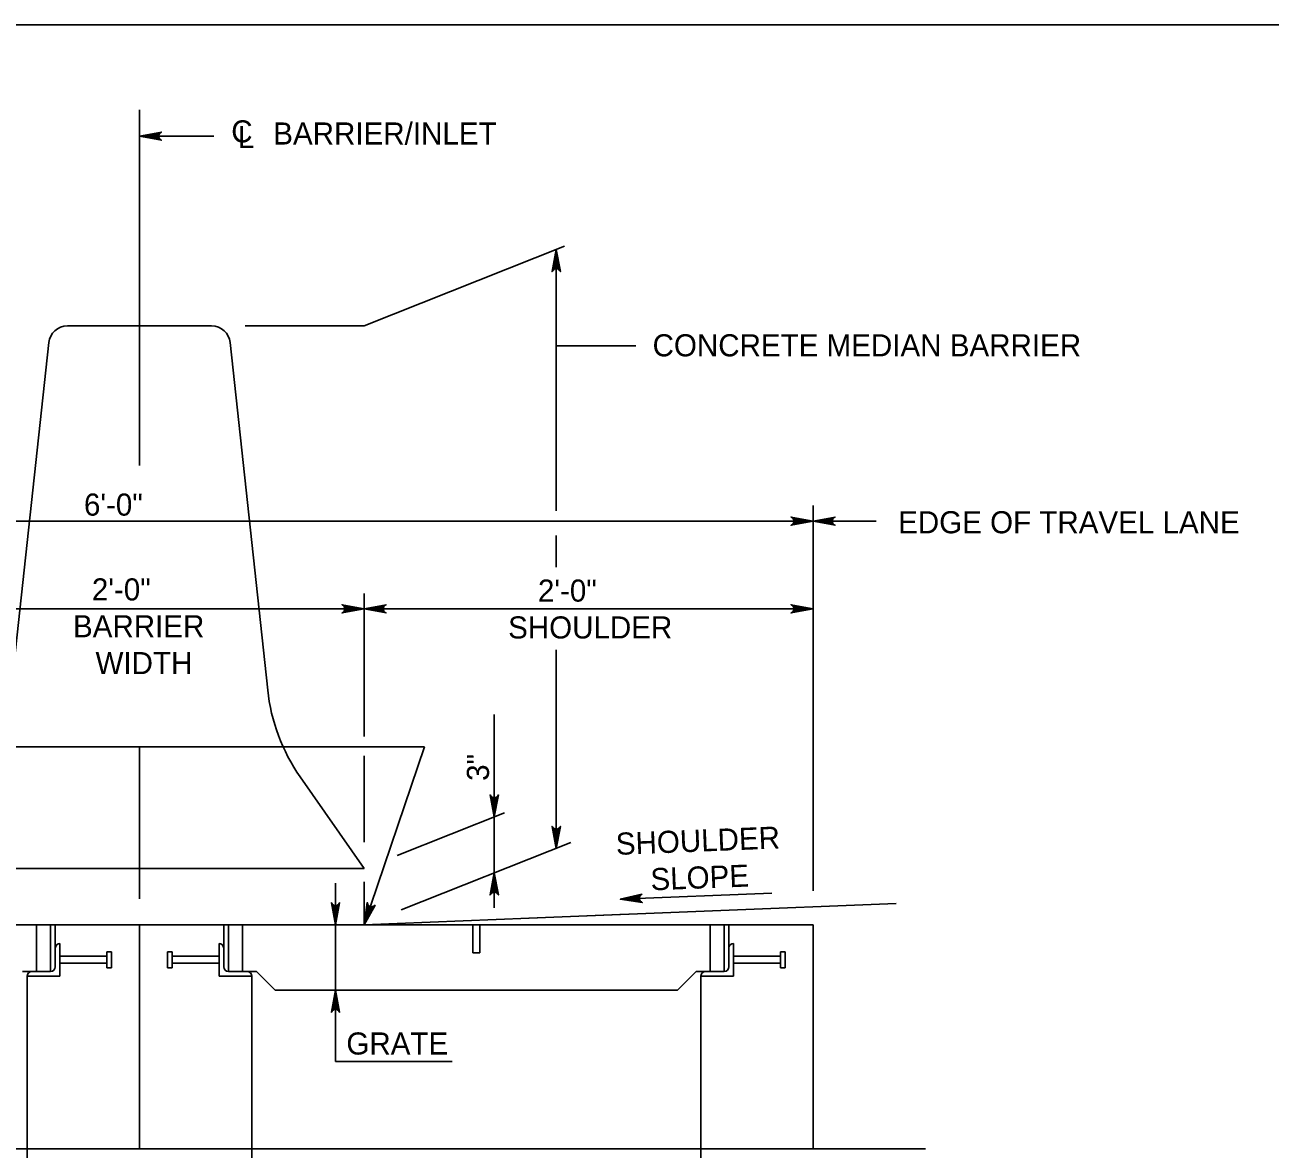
# Model space of a CAD drawing. Extents: x 2087776 to 2104538, y 970919 to 982612.
# Drawn here: x 2092310 to 2092865, y 974267 to 974768 of the extents above; entities that cross this region are included whole.
import ezdxf

# ---------------------------------------------------------------- set-up
doc = ezdxf.new("R2010")
doc.units = 0
doc.layers.add('1', color=7, linetype='Continuous')

msp = doc.modelspace()

# ---------------------------------------------------------------- linework, layer by layer
at = {"layer": '1'}
for p, q in [((2092361.37, 974571.53), (2092361.37, 974729.95)), ((2092361.37, 974718.2), (2092394.5, 974718.2)), ((2092461.37, 974633.7), (2092550.71, 974669.2)), ((2092546.98, 974551.4), (2092546.98, 974667.72)), ((2092329.27, 974633.7), (2092393.47, 974633.7)), ((2092408.36, 974633.7), (2092461.37, 974633.7)), ((2092304.28, 974471.55), (2092320.98, 974626.26)), ((2092401.75, 974626.26), (2092418.45, 974471.55)), ((2092546.98, 974624.78), (2092582.49, 974624.78)), ((2092661.37, 974382.17), (2092661.37, 974553.75)), ((2092061.37, 974546.75), (2092661.37, 974546.75)), ((2092661.37, 974546.75), (2092689.45, 974546.75)), ((2092546.98, 974526.25), (2092546.98, 974540.44)), ((2092461.37, 974450.82), (2092461.37, 974514.52)), ((2092261.37, 974507.71), (2092461.37, 974507.71)), ((2092661.37, 974507.71), (2092461.37, 974507.71)), ((2092546.98, 974401.05), (2092546.98, 974489.43)), ((2092519.36, 974374.58), (2092519.36, 974460.65)), ((2092209.02, 974446.3), (2092488.36, 974446.3)), ((2092361.37, 974378.55), (2092361.37, 974446.24)), ((2092488.36, 974446.3), (2092461.37, 974367.03)), ((2092461.37, 974403.8), (2092461.37, 974442.29)), ((2092432.92, 974432.87), (2092461.37, 974392.03)), ((2092476.08, 974397.88), (2092523.9, 974416.88)), ((2092477.95, 974373.62), (2092553.5, 974403.64)), ((2092461.37, 974392.03), (2092261.37, 974392.03)), ((2092448.66, 974385.6), (2092448.66, 974306.13)), ((2092461.37, 974367.03), (2092461.37, 974386.09)), ((2092575.46, 974378.37), (2092643.05, 974381.08)), ((2092534.69, 974369.96), (2092698.36, 974376.51)), ((2092461.37, 974367.03), (2092579.05, 974371.74)), ((2092361.37, 974367.03), (2092061.37, 974367.03)), ((2092315.54, 974367.03), (2092315.54, 974346.19)), ((2092321.79, 974367.03), (2092321.79, 974346.19)), ((2092323.87, 974367.03), (2092323.87, 974356.61)), ((2092361.37, 974367.03), (2092361.37, 974267.2)), ((2092361.37, 974367.03), (2092361.37, 974267.2)), ((2092661.37, 974367.03), (2092361.37, 974367.03)), ((2092398.87, 974367.03), (2092398.87, 974356.61)), ((2092400.95, 974367.03), (2092400.95, 974346.19)), ((2092407.2, 974367.03), (2092407.2, 974346.19)), ((2092448.87, 974367.03), (2092461.37, 974367.03)), ((2092509.81, 974367.03), (2092509.81, 974354.53)), ((2092512.93, 974367.03), (2092512.93, 974354.53)), ((2092615.54, 974367.03), (2092615.54, 974346.19)), ((2092621.79, 974367.03), (2092621.79, 974346.19)), ((2092623.87, 974367.03), (2092623.87, 974356.61)), ((2092661.37, 974367.03), (2092661.37, 974267.2)), ((2092325.95, 974344.12), (2092325.95, 974358.7)), ((2092396.78, 974344.12), (2092396.78, 974358.7)), ((2092625.95, 974344.12), (2092625.95, 974358.7)), ((2092323.87, 974356.61), (2092323.87, 974348.28)), ((2092325.95, 974352.97), (2092346.87, 974352.97)), ((2092346.87, 974347.85), (2092346.87, 974354.97)), ((2092346.87, 974354.97), (2092348.87, 974354.97)), ((2092348.87, 974347.85), (2092348.87, 974354.97)), ((2092373.87, 974347.85), (2092373.87, 974354.97)), ((2092375.87, 974354.97), (2092373.87, 974354.97)), ((2092375.87, 974347.85), (2092375.87, 974354.97)), ((2092396.78, 974352.97), (2092375.87, 974352.97)), ((2092398.87, 974356.61), (2092398.87, 974348.28)), ((2092512.93, 974354.53), (2092509.81, 974354.53)), ((2092623.87, 974356.61), (2092623.87, 974348.28)), ((2092625.95, 974352.97), (2092646.87, 974352.97)), ((2092646.87, 974347.85), (2092646.87, 974354.97)), ((2092646.87, 974354.97), (2092648.87, 974354.97)), ((2092648.87, 974347.85), (2092648.87, 974354.97)), ((2092325.95, 974349.85), (2092346.87, 974349.85)), ((2092346.87, 974347.85), (2092348.87, 974347.85)), ((2092375.87, 974347.85), (2092373.87, 974347.85)), ((2092396.78, 974349.85), (2092375.87, 974349.85)), ((2092625.95, 974349.85), (2092646.87, 974349.85)), ((2092646.87, 974347.85), (2092648.87, 974347.85)), ((2092313.45, 974346.19), (2092309.29, 974346.19)), ((2092311.36, 974344.12), (2092325.95, 974344.12)), ((2092311.37, 974344.12), (2092311.37, 974267.2)), ((2092321.78, 974346.2), (2092313.45, 974346.2)), ((2092411.37, 974344.12), (2092396.78, 974344.12)), ((2092400.95, 974346.2), (2092409.29, 974346.2)), ((2092413.45, 974346.19), (2092409.29, 974346.19)), ((2092411.37, 974344.12), (2092411.37, 974267.2)), ((2092413.45, 974346.19), (2092421.78, 974337.86)), ((2092609.29, 974346.19), (2092600.96, 974337.86)), ((2092613.45, 974346.19), (2092609.29, 974346.19)), ((2092611.36, 974344.12), (2092625.95, 974344.12)), ((2092611.37, 974344.12), (2092611.37, 974267.2)), ((2092621.78, 974346.2), (2092613.45, 974346.2)), ((2092600.96, 974337.86), (2092421.78, 974337.86)), ((2092448.66, 974306.13), (2092500.6, 974306.13)), ((2092711.37, 974267.2), (2092011.37, 974267.2)), ((2092311.37, 974267.2), (2092311.37, 974200.53)), ((2092411.37, 974267.2), (2092411.37, 974200.53)), ((2092611.37, 974267.2), (2092611.37, 974200.53))]:
    msp.add_line(p, q, dxfattribs=at)
for points in [[(2093241.55, 972917.37), (2093241.55, 974767.76), (2090662.81, 974767.76), (2090662.81, 972917.37), (2093241.55, 972917.37), (2093241.55, 973003.85), (2092585.39, 973003.85), (2092585.39, 973216.04), (2093241.55, 973216.04), (2093241.55, 973311.07), (2092585.39, 973311.07), (2092585.39, 972917.37), (2092843.92, 972917.37), (2092843.92, 973003.85), (2092843.92, 972917.37), (2093096.55, 972917.37), (2093096.55, 973003.85), (2093096.55, 972963.44), (2093241.55, 972963.44)], [(2092361.37, 974718.2), (2092371.15, 974720.04), (2092370.77, 974719.77), (2092370.4, 974719.51), (2092370.2, 974719.19), (2092370.01, 974718.86), (2092369.95, 974718.53), (2092369.9, 974718.2), (2092369.95, 974717.87), (2092370.01, 974717.55), (2092370.2, 974717.22), (2092370.4, 974716.89), (2092370.77, 974716.63), (2092371.15, 974716.37), (2092361.37, 974718.2), (2092370.77, 974716.63), (2092370.4, 974716.89), (2092361.37, 974718.2), (2092370.2, 974717.22), (2092370.01, 974717.55), (2092361.37, 974718.2), (2092369.95, 974717.87), (2092369.9, 974718.2), (2092361.37, 974718.2), (2092369.95, 974718.53), (2092370.01, 974718.86), (2092361.37, 974718.2), (2092370.2, 974719.19), (2092370.4, 974719.51), (2092361.37, 974718.2), (2092370.77, 974719.77)], [(2092546.98, 974667.72), (2092548.81, 974657.93), (2092548.55, 974658.31), (2092548.29, 974658.68), (2092547.96, 974658.88), (2092547.63, 974659.07), (2092547.3, 974659.13), (2092546.98, 974659.19), (2092546.65, 974659.13), (2092546.32, 974659.07), (2092545.99, 974658.88), (2092545.66, 974658.68), (2092545.4, 974658.31), (2092545.14, 974657.93), (2092546.98, 974667.72), (2092545.4, 974658.31), (2092545.66, 974658.68), (2092546.98, 974667.72), (2092545.99, 974658.88), (2092546.32, 974659.07), (2092546.98, 974667.72), (2092546.65, 974659.13), (2092546.98, 974659.19), (2092546.98, 974667.72), (2092547.3, 974659.13), (2092547.63, 974659.07), (2092546.98, 974667.72), (2092547.96, 974658.88), (2092548.29, 974658.68), (2092546.98, 974667.72), (2092548.55, 974658.31)], [(2092661.37, 974546.75), (2092651.58, 974548.58), (2092651.96, 974548.32), (2092652.33, 974548.06), (2092652.53, 974547.73), (2092652.72, 974547.4), (2092652.78, 974547.07), (2092652.84, 974546.75), (2092652.78, 974546.42), (2092652.72, 974546.09), (2092652.53, 974545.76), (2092652.33, 974545.43), (2092651.96, 974545.17), (2092651.58, 974544.91), (2092661.37, 974546.75), (2092651.96, 974545.17), (2092652.33, 974545.43), (2092661.37, 974546.75), (2092652.53, 974545.76), (2092652.72, 974546.09), (2092661.37, 974546.75), (2092652.78, 974546.42), (2092652.84, 974546.75), (2092661.37, 974546.75), (2092652.78, 974547.07), (2092652.72, 974547.4), (2092661.37, 974546.75), (2092652.53, 974547.73), (2092652.33, 974548.06), (2092661.37, 974546.75), (2092651.96, 974548.32)], [(2092661.37, 974546.75), (2092671.15, 974548.58), (2092670.77, 974548.32), (2092670.4, 974548.06), (2092670.2, 974547.73), (2092670.01, 974547.4), (2092669.95, 974547.07), (2092669.9, 974546.75), (2092669.95, 974546.42), (2092670.01, 974546.09), (2092670.2, 974545.76), (2092670.4, 974545.43), (2092670.77, 974545.17), (2092671.15, 974544.91), (2092661.37, 974546.75), (2092670.77, 974545.17), (2092670.4, 974545.43), (2092661.37, 974546.75), (2092670.2, 974545.76), (2092670.01, 974546.09), (2092661.37, 974546.75), (2092669.95, 974546.42), (2092669.9, 974546.75), (2092661.37, 974546.75), (2092669.95, 974547.07), (2092670.01, 974547.4), (2092661.37, 974546.75), (2092670.2, 974547.73), (2092670.4, 974548.06), (2092661.37, 974546.75), (2092670.77, 974548.32)], [(2092461.37, 974507.71), (2092451.58, 974505.88), (2092451.96, 974506.14), (2092452.33, 974506.4), (2092452.53, 974506.73), (2092452.72, 974507.05), (2092452.78, 974507.38), (2092452.84, 974507.71), (2092452.78, 974508.04), (2092452.72, 974508.37), (2092452.53, 974508.69), (2092452.33, 974509.02), (2092451.96, 974509.28), (2092451.58, 974509.55), (2092461.37, 974507.71), (2092451.96, 974509.28), (2092452.33, 974509.02), (2092461.37, 974507.71), (2092452.53, 974508.69), (2092452.72, 974508.37), (2092461.37, 974507.71), (2092452.78, 974508.04), (2092452.84, 974507.71), (2092461.37, 974507.71), (2092452.78, 974507.38), (2092452.72, 974507.05), (2092461.37, 974507.71), (2092452.53, 974506.73), (2092452.33, 974506.4), (2092461.37, 974507.71), (2092451.96, 974506.14)], [(2092461.37, 974507.71), (2092471.15, 974505.88), (2092470.77, 974506.14), (2092470.4, 974506.4), (2092470.2, 974506.73), (2092470.01, 974507.05), (2092469.95, 974507.38), (2092469.9, 974507.71), (2092469.95, 974508.04), (2092470.01, 974508.37), (2092470.2, 974508.69), (2092470.4, 974509.02), (2092470.77, 974509.28), (2092471.15, 974509.55), (2092461.37, 974507.71), (2092470.77, 974509.28), (2092470.4, 974509.02), (2092461.37, 974507.71), (2092470.2, 974508.69), (2092470.01, 974508.37), (2092461.37, 974507.71), (2092469.95, 974508.04), (2092469.9, 974507.71), (2092461.37, 974507.71), (2092469.95, 974507.38), (2092470.01, 974507.05), (2092461.37, 974507.71), (2092470.2, 974506.73), (2092470.4, 974506.4), (2092461.37, 974507.71), (2092470.77, 974506.14)], [(2092661.37, 974507.71), (2092651.58, 974509.55), (2092651.96, 974509.28), (2092652.33, 974509.02), (2092652.53, 974508.69), (2092652.72, 974508.37), (2092652.78, 974508.04), (2092652.84, 974507.71), (2092652.78, 974507.38), (2092652.72, 974507.05), (2092652.53, 974506.73), (2092652.33, 974506.4), (2092651.96, 974506.14), (2092651.58, 974505.88), (2092661.37, 974507.71), (2092651.96, 974506.14), (2092652.33, 974506.4), (2092661.37, 974507.71), (2092652.53, 974506.73), (2092652.72, 974507.05), (2092661.37, 974507.71), (2092652.78, 974507.38), (2092652.84, 974507.71), (2092661.37, 974507.71), (2092652.78, 974508.04), (2092652.72, 974508.37), (2092661.37, 974507.71), (2092652.53, 974508.69), (2092652.33, 974509.02), (2092661.37, 974507.71), (2092651.96, 974509.28)], [(2092519.36, 974415.08), (2092517.53, 974424.86), (2092517.79, 974424.48), (2092518.05, 974424.11), (2092518.38, 974423.91), (2092518.71, 974423.72), (2092519.04, 974423.66), (2092519.36, 974423.61), (2092519.69, 974423.66), (2092520.02, 974423.72), (2092520.35, 974423.91), (2092520.68, 974424.11), (2092520.94, 974424.48), (2092521.2, 974424.86), (2092519.36, 974415.08), (2092520.94, 974424.48), (2092520.68, 974424.11), (2092519.36, 974415.08), (2092520.35, 974423.91), (2092520.02, 974423.72), (2092519.36, 974415.08), (2092519.69, 974423.66), (2092519.36, 974423.61), (2092519.36, 974415.08), (2092519.04, 974423.66), (2092518.71, 974423.72), (2092519.36, 974415.08), (2092518.38, 974423.91), (2092518.05, 974424.11), (2092519.36, 974415.08), (2092517.79, 974424.48)], [(2092546.98, 974401.05), (2092545.14, 974410.83), (2092545.4, 974410.45), (2092545.66, 974410.08), (2092545.99, 974409.88), (2092546.32, 974409.69), (2092546.65, 974409.63), (2092546.98, 974409.58), (2092547.3, 974409.63), (2092547.63, 974409.69), (2092547.96, 974409.88), (2092548.29, 974410.08), (2092548.55, 974410.45), (2092548.81, 974410.83), (2092546.98, 974401.05), (2092548.55, 974410.45), (2092548.29, 974410.08), (2092546.98, 974401.05), (2092547.96, 974409.88), (2092547.63, 974409.69), (2092546.98, 974401.05), (2092547.3, 974409.63), (2092546.98, 974409.58), (2092546.98, 974401.05), (2092546.65, 974409.63), (2092546.32, 974409.69), (2092546.98, 974401.05), (2092545.99, 974409.88), (2092545.66, 974410.08), (2092546.98, 974401.05), (2092545.4, 974410.45)], [(2092519.36, 974390.08), (2092521.2, 974380.29), (2092520.94, 974380.67), (2092520.68, 974381.04), (2092520.35, 974381.24), (2092520.02, 974381.43), (2092519.69, 974381.49), (2092519.36, 974381.55), (2092519.04, 974381.49), (2092518.71, 974381.43), (2092518.38, 974381.24), (2092518.05, 974381.04), (2092517.79, 974380.67), (2092517.53, 974380.29), (2092519.36, 974390.08), (2092517.79, 974380.67), (2092518.05, 974381.04), (2092519.36, 974390.08), (2092518.38, 974381.24), (2092518.71, 974381.43), (2092519.36, 974390.08), (2092519.04, 974381.49), (2092519.36, 974381.55), (2092519.36, 974390.08), (2092519.69, 974381.49), (2092520.02, 974381.43), (2092519.36, 974390.08), (2092520.35, 974381.24), (2092520.68, 974381.04), (2092519.36, 974390.08), (2092520.94, 974380.67)], [(2092575.46, 974378.37), (2092585.31, 974376.93), (2092584.92, 974377.18), (2092584.53, 974377.42), (2092584.33, 974377.74), (2092584.12, 974378.06), (2092584.05, 974378.39), (2092583.98, 974378.72), (2092584.02, 974379.05), (2092584.07, 974379.38), (2092584.25, 974379.71), (2092584.43, 974380.05), (2092584.8, 974380.32), (2092585.16, 974380.6), (2092575.46, 974378.37), (2092584.8, 974380.32), (2092584.43, 974380.05), (2092575.46, 974378.37), (2092584.25, 974379.71), (2092584.07, 974379.38), (2092575.46, 974378.37), (2092584.02, 974379.05), (2092583.98, 974378.72), (2092575.46, 974378.37), (2092584.05, 974378.39), (2092584.12, 974378.06), (2092575.46, 974378.37), (2092584.33, 974377.74), (2092584.53, 974377.42), (2092575.46, 974378.37), (2092584.92, 974377.18)], [(2092448.66, 974367.03), (2092446.83, 974376.82), (2092447.09, 974376.44), (2092447.35, 974376.06), (2092447.68, 974375.87), (2092448.01, 974375.67), (2092448.33, 974375.62), (2092448.66, 974375.56), (2092448.99, 974375.62), (2092449.32, 974375.67), (2092449.65, 974375.87), (2092449.97, 974376.06), (2092450.24, 974376.44), (2092450.5, 974376.82), (2092448.66, 974367.03), (2092450.24, 974376.44), (2092449.97, 974376.06), (2092448.66, 974367.03), (2092449.65, 974375.87), (2092449.32, 974375.67), (2092448.66, 974367.03), (2092448.99, 974375.62), (2092448.66, 974375.56), (2092448.66, 974367.03), (2092448.33, 974375.62), (2092448.01, 974375.67), (2092448.66, 974367.03), (2092447.68, 974375.87), (2092447.35, 974376.06), (2092448.66, 974367.03), (2092447.09, 974376.44)], [(2092461.37, 974367.03), (2092466.26, 974375.7), (2092465.89, 974375.43), (2092465.52, 974375.16), (2092465.15, 974375.08), (2092464.77, 974375), (2092464.44, 974375.05), (2092464.12, 974375.1), (2092463.82, 974375.26), (2092463.53, 974375.42), (2092463.28, 974375.71), (2092463.04, 974376), (2092462.91, 974376.44), (2092462.78, 974376.88), (2092461.37, 974367.03), (2092462.91, 974376.44), (2092463.04, 974376), (2092461.37, 974367.03), (2092463.28, 974375.71), (2092463.53, 974375.42), (2092461.37, 974367.03), (2092463.82, 974375.26), (2092464.12, 974375.1), (2092461.37, 974367.03), (2092464.44, 974375.05), (2092464.77, 974375), (2092461.37, 974367.03), (2092465.15, 974375.08), (2092465.52, 974375.16), (2092461.37, 974367.03), (2092465.89, 974375.43)], [(2092448.66, 974337.86), (2092450.5, 974328.07), (2092450.24, 974328.45), (2092449.97, 974328.83), (2092449.65, 974329.02), (2092449.32, 974329.22), (2092448.99, 974329.27), (2092448.66, 974329.33), (2092448.33, 974329.27), (2092448.01, 974329.22), (2092447.68, 974329.02), (2092447.35, 974328.83), (2092447.09, 974328.45), (2092446.83, 974328.07), (2092448.66, 974337.86), (2092447.09, 974328.45), (2092447.35, 974328.83), (2092448.66, 974337.86), (2092447.68, 974329.02), (2092448.01, 974329.22), (2092448.66, 974337.86), (2092448.33, 974329.27), (2092448.66, 974329.33), (2092448.66, 974337.86), (2092448.99, 974329.27), (2092449.32, 974329.22), (2092448.66, 974337.86), (2092449.65, 974329.02), (2092449.97, 974328.83), (2092448.66, 974337.86), (2092450.24, 974328.45)]]:
    msp.add_lwpolyline(points, dxfattribs=at)
for centre, radius, start, end in [((2092329.27, 974625.37), 8.33, 90, 173.8393), ((2092393.47, 974625.37), 8.33, 6.1607, 90), ((2092501.3, 974480.5), 83.33, 186.1607, 214.8593), ((2092325.95, 974356.61), 2.08, 90, 180), ((2092396.78, 974356.61), 2.08, 360, 90), ((2092625.95, 974356.61), 2.08, 90, 180), ((2092321.78, 974348.28), 2.08, 270, 0), ((2092400.95, 974348.28), 2.08, 180, 270), ((2092621.78, 974348.28), 2.08, 270, 0), ((2092313.45, 974344.12), 2.08, 90, 180), ((2092409.29, 974344.12), 2.08, 0, 90), ((2092613.45, 974344.12), 2.08, 90, 180)]:
    msp.add_arc(centre, radius, start, end, dxfattribs=at)

# ---------------------------------------------------------------- texts
for s, height, p in [('C', 9.84, (2092402.23, 974715.43)), ('BARRIER/INLET', 9.8425, (2092420.94, 974714.48)), ('L', 9.84, (2092405.21, 974712.88)), ('CONCRETE MEDIAN BARRIER', 9.8425, (2092589.88, 974620.15)), ('6\'-0"', 9.843, (2092336.63, 974549.22)), ('EDGE OF TRAVEL LANE', 9.8425, (2092699.24, 974541.35)), ('2\'-0"', 9.843, (2092340.15, 974511.44)), ('2\'-0"', 9.843, (2092538.82, 974510.92)), ('BARRIER', 9.843, (2092331.74, 974495.04)), ('SHOULDER', 9.843, (2092525.53, 974494.51)), ('WIDTH', 9.843, (2092341.78, 974478.63))]:
    msp.add_text(s, height=height, dxfattribs=at).set_placement(p)
for s, rotation, p in [('3"', 90, (2092517.01, 974431.09)), ('SHOULDER', 2.2906, (2092573.7, 974398.1)), ('SLOPE', 2.2906, (2092589.14, 974382.3)), ('GRATE', 360, (2092453.51, 974309.22))]:
    msp.add_text(s, height=9.843, rotation=rotation, dxfattribs=at).set_placement(p)

doc.saveas('drawing.dxf')
